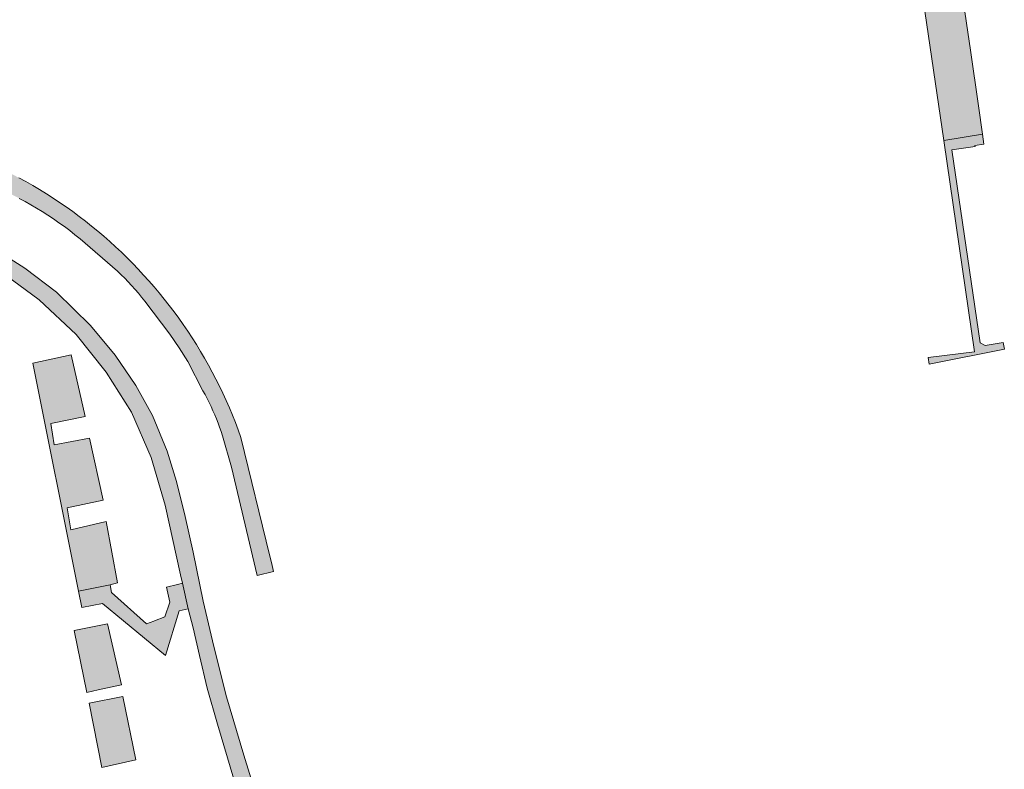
# Model space of a CAD drawing. Extents: x 97094 to 109644, y 463509 to 471969.
# Tile 302 of 362: x 104076 to 104196, y 470010 to 470102. Entities that reach past the tile are written whole.
import ezdxf

# ---------------------------------------------------------------- set-up
doc = ezdxf.new("R2010")
doc.units = 0
doc.layers.add('109 Onkruidbestrijding elementen', color=6, linetype='Continuous', lineweight=20, true_color=0xff00ff)

msp = doc.modelspace()

# ---------------------------------------------------------------- hatches: boundary and pattern name
at = {"layer": '109 Onkruidbestrijding elementen', "true_color": 0xff00ff}
for points in [[(104193.55, 470087.77), (104193.06, 470091.22), (104192.1, 470098.05), (104191.1, 470104.98), (104186.32, 470104.24), (104188.84, 470086.99), (104193.55, 470087.77)], [(104103.03, 470050.72), (104102.7, 470051.64), (104102.36, 470052.54), (104102, 470053.44), (104101.62, 470054.34), (104101.23, 470055.23), (104100.83, 470056.11), (104100.41, 470056.98), (104099.97, 470057.85), (104099.53, 470058.71), (104099.06, 470059.56), (104098.59, 470060.41), (104098.09, 470061.24), (104097.59, 470062.07), (104097.07, 470062.89), (104096.54, 470063.7), (104095.99, 470064.5), (104095.43, 470065.3), (104094.86, 470066.08), (104094.27, 470066.85), (104093.67, 470067.62), (104093.06, 470068.37), (104092.44, 470069.11), (104091.8, 470069.84), (104091.15, 470070.56), (104090.49, 470071.28), (104089.82, 470071.97), (104089.14, 470072.66), (104088.44, 470073.34), (104087.73, 470074), (104087.02, 470074.66), (104086.29, 470075.3), (104085.55, 470075.92), (104084.8, 470076.54), (104084.04, 470077.14), (104083.27, 470077.73), (104082.49, 470078.31), (104081.7, 470078.88), (104080.9, 470079.43), (104080.09, 470079.96), (104079.28, 470080.49), (104078.45, 470081), (104077.62, 470081.49), (104076.78, 470081.98), (104075.93, 470082.44), (104075.07, 470082.9), (104074.2, 470083.34), (104073.33, 470083.76), (104058, 470090.84), (104057.61, 470091.1), (104057.22, 470091.37), (104056.84, 470091.64), (104056.46, 470091.92), (104056.09, 470092.21), (104055.73, 470092.5), (104055.37, 470092.8), (104055.01, 470093.11), (104054.66, 470093.43), (104054.32, 470093.74), (104053.98, 470094.07), (104053.65, 470094.4), (104053.32, 470094.74), (104053, 470095.08), (104052.69, 470095.43), (104052.58, 470095.58), (104052.47, 470095.74), (104052.37, 470095.89), (104052.27, 470096.05), (104052.17, 470096.21), (104052.07, 470096.37), (104051.98, 470096.54), (104051.89, 470096.7), (104051.8, 470096.87), (104051.72, 470097.03), (104051.64, 470097.2), (104051.56, 470097.37), (104051.48, 470097.54), (104051.41, 470097.72), (104051.34, 470097.89), (104051.27, 470098.06), (104051.21, 470098.24), (104051.14, 470098.42), (104051.09, 470098.6), (104051.03, 470098.78), (104050.98, 470098.96), (104050.93, 470099.14), (104050.89, 470099.32), (104050.84, 470099.5), (104050.8, 470099.68), (104050.77, 470099.87), (104050.73, 470100.05), (104050.7, 470100.24), (104050.68, 470100.42), (104050.65, 470100.61), (104050.63, 470100.8), (104050.62, 470100.98), (104051.05, 470094.22), (104051.63, 470093.48), (104053.2, 470091.87), (104054.43, 470090.7), (104057.11, 470088.93), (104066.18, 470084.56), (104072.31, 470081.7), (104075.23, 470080.31), (104075.96, 470079.93), (104076.67, 470079.55), (104077.38, 470079.15), (104078.09, 470078.73), (104078.78, 470078.31), (104079.47, 470077.87), (104080.14, 470077.42), (104080.81, 470076.95), (104081.48, 470076.48), (104082.13, 470075.99), (104082.77, 470075.49), (104083.41, 470074.98), (104087.96, 470071.03), (104088.4, 470070.6), (104088.84, 470070.16), (104089.27, 470069.72), (104089.69, 470069.27), (104090.1, 470068.8), (104090.51, 470068.34), (104090.9, 470067.86), (104091.28, 470067.38), (104094.36, 470063.34), (104095.51, 470061.67), (104096.53, 470059.98), (104098.4, 470056.43), (104098.67, 470055.95), (104098.92, 470055.47), (104099.16, 470054.98), (104099.4, 470054.49), (104099.62, 470053.99), (104099.84, 470053.49), (104100.04, 470052.99), (104100.24, 470052.48), (104100.43, 470051.97), (104100.6, 470051.45), (104100.77, 470050.93), (104101.88, 470047.07), (104105, 470033.85), (104107.01, 470034.36), (104106.75, 470035.43), (104106.56, 470036.21), (104106.56, 470036.23), (104103.03, 470050.72)], [(104193.55, 470087.77), (104188.84, 470086.99), (104192.57, 470061.17), (104186.95, 470060.49), (104187.06, 470059.66), (104196.23, 470061.5), (104196.08, 470062.32), (104193.9, 470061.94), (104193.26, 470062.27), (104189.82, 470085.87), (104192.65, 470086.27), (104192.63, 470086.39), (104193.73, 470086.55), (104193.55, 470087.77)], [(104049.27, 470070.53), (104049.27, 470070.37), (104049.27, 470070.21), (104049.27, 470070.05), (104049.28, 470069.54), (104049.24, 470065.21), (104049.21, 470061.95), (104049.82, 470061.75), (104051.26, 470061.09), (104051.36, 470062.79), (104052.37, 470066.51), (104053.54, 470069.21), (104055.28, 470071.42), (104057.84, 470073.15), (104060.49, 470074.17), (104062.92, 470074.79), (104064.98, 470074.75), (104067.4, 470074.04), (104070, 470073.02), (104073.55, 470071.09), (104078.4, 470067.52), (104082.92, 470063.28), (104086.58, 470058.68), (104089.67, 470053.79), (104092.07, 470048.26), (104093.78, 470042.45), (104095.66, 470033.92), (104095.88, 470032.93), (104096.57, 470029.78), (104097.18, 470027.47), (104097.99, 470024.06), (104098.89, 470020.08), (104100.18, 470015.67), (104102.17, 470008.97), (104104.53, 470001.39), (104104.96, 470000), (104106.95, 469993.53), (104109.14, 469986.43), (104110.3, 469983.1), (104111.63, 469979.95), (104113.14, 469976.91), (104115.48, 469972.83), (104118.07, 469968.56), (104121.38, 469963.57), (104125.02, 469958.7), (104128.61, 469954.05), (104131.94, 469950.3), (104134.19, 469947.77), (104135.41, 469946.54), (104138.68, 469943.61), (104140.1, 469942.18), (104141.78, 469940.48), (104144.57, 469937.78), (104147.68, 469934.52), (104150.09, 469932.01), (104152.41, 469929.63), (104154.65, 469927.09), (104156.57, 469924.73), (104158.13, 469922.55), (104159.93, 469919.92), (104160.52, 469918.96), (104162.33, 469920.31), (104160.68, 469922.83), (104158.15, 469926.19), (104155.04, 469929.82), (104151.33, 469933.79), (104148.6, 469936.56), (104144.51, 469940.61), (104141.82, 469943.23), (104138.59, 469946.39), (104133.97, 469951.07), (104132.34, 469952.98), (104130.71, 469954.89), (104127.16, 469959.32), (104122.56, 469965.55), (104118.63, 469971.76), (104117.09, 469974.4), (104116.23, 469975.89), (104115.26, 469977.75), (104115.15, 469977.96), (104113.45, 469981.21), (104111.38, 469986.35), (104108.81, 469994.57), (104107.09, 470000), (104106.42, 470002.1), (104106.14, 470002.98), (104106.06, 470003.24), (104105.3, 470005.71), (104103.4, 470011.89), (104101.26, 470019.03), (104099.71, 470025.16), (104098.44, 470030.73), (104097.2, 470036.69), (104096.23, 470041.07), (104095.18, 470045.32), (104094.04, 470049.03), (104092.22, 470053.41), (104090.21, 470057.05), (104087.69, 470060.78), (104084.68, 470064.39), (104080.53, 470068.47), (104076.66, 470071.41), (104072.57, 470073.96), (104071.97, 470074.28), (104071.35, 470074.58), (104070.73, 470074.88), (104070.1, 470075.16), (104069.47, 470075.43), (104068.83, 470075.68), (104068.34, 470075.83), (104067.85, 470075.97), (104067.35, 470076.1), (104066.85, 470076.22), (104066.35, 470076.33), (104065.84, 470076.44), (104065.33, 470076.53), (104064.83, 470076.62), (104064.32, 470076.69), (104063.81, 470076.76), (104063.3, 470076.82), (104062.78, 470076.87), (104060.69, 470076.38), (104058.37, 470075.51), (104056.57, 470074.68), (104054.03, 470072.79), (104051.82, 470070.02), (104051.4, 470069.18), (104051.21, 470074.93), (104051.13, 470074.85), (104051.06, 470074.77), (104050.98, 470074.69), (104050.91, 470074.61), (104050.84, 470074.53), (104050.76, 470074.44), (104050.7, 470074.36), (104050.63, 470074.27), (104050.56, 470074.19), (104050.5, 470074.1), (104050.43, 470074.01), (104050.37, 470073.92), (104050.31, 470073.83), (104050.25, 470073.73), (104050.19, 470073.64), (104050.14, 470073.55), (104050.08, 470073.45), (104050.03, 470073.36), (104049.98, 470073.26), (104049.93, 470073.16), (104049.88, 470073.06), (104049.84, 470072.96), (104049.79, 470072.86), (104049.75, 470072.76), (104049.71, 470072.66), (104049.67, 470072.56), (104049.63, 470072.46), (104049.6, 470072.35), (104049.57, 470072.25), (104049.53, 470072.14), (104049.5, 470072.04), (104049.47, 470071.93), (104049.45, 470071.83), (104049.42, 470071.72), (104049.4, 470071.61), (104049.38, 470071.51), (104049.36, 470071.4), (104049.34, 470071.29), (104049.33, 470071.18), (104049.31, 470071.07), (104049.3, 470070.96), (104049.29, 470070.85), (104049.28, 470070.75), (104049.27, 470070.64), (104049.27, 470070.53)], [(104083.19, 470031.93), (104087.05, 470032.73), (104087.96, 470032.94), (104086.58, 470040.43), (104082.27, 470039.44), (104081.8, 470042.11), (104086.21, 470043.07), (104084.53, 470050.62), (104080.25, 470049.81), (104079.81, 470052.43), (104084.01, 470053.29), (104082.3, 470060.82), (104077.64, 470059.8), (104083.19, 470031.93)], [(104087.23, 470031.76), (104087.05, 470032.73), (104083.19, 470031.93), (104083.59, 470029.94), (104086.12, 470030.45), (104093.84, 470024.09), (104095.48, 470029.53), (104096.57, 470029.78), (104095.88, 470032.93), (104095.27, 470032.77), (104093.96, 470032.42), (104094.34, 470030.59), (104093.74, 470028.81), (104092.47, 470028.31), (104092.4, 470028.28), (104091.52, 470027.93), (104087.23, 470031.76)], [(104084.09, 470027.43), (104082.69, 470027.15), (104084.2, 470019.57), (104085.59, 470019.87), (104088.45, 470020.49), (104086.73, 470027.95), (104084.09, 470027.43)], [(104086.04, 470010.41), (104090.21, 470011.34), (104088.63, 470019.07), (104084.5, 470018.24), (104086.04, 470010.41)]]:
    msp.add_hatch(color=6, dxfattribs=at).paths.add_polyline_path(points)

# ---------------------------------------------------------------- linework, layer by layer
at = {"layer": '109 Onkruidbestrijding elementen', "color": 3, "true_color": 0x00ff00}
for points in [[(104193.55, 470087.77), (104193.06, 470091.22), (104192.1, 470098.05), (104191.1, 470104.98), (104186.32, 470104.24), (104188.84, 470086.99), (104193.55, 470087.77)], [(104193.55, 470087.77), (104188.84, 470086.99), (104192.57, 470061.17), (104186.95, 470060.49), (104187.06, 470059.66), (104196.23, 470061.5), (104196.08, 470062.32), (104193.9, 470061.94), (104193.26, 470062.27), (104189.82, 470085.87), (104192.65, 470086.27), (104192.63, 470086.39), (104193.73, 470086.55), (104193.55, 470087.77)], [(104083.19, 470031.93), (104087.05, 470032.73), (104087.96, 470032.94), (104086.58, 470040.43), (104082.27, 470039.44), (104081.8, 470042.11), (104086.21, 470043.07), (104084.53, 470050.62), (104080.25, 470049.81), (104079.81, 470052.43), (104084.01, 470053.29), (104082.3, 470060.82), (104077.64, 470059.8), (104083.19, 470031.93)], [(104087.23, 470031.76), (104087.05, 470032.73), (104083.19, 470031.93), (104083.59, 470029.94), (104086.12, 470030.45), (104093.84, 470024.09), (104095.48, 470029.53), (104096.57, 470029.78), (104095.88, 470032.93), (104095.27, 470032.77), (104093.96, 470032.42), (104094.34, 470030.59), (104093.74, 470028.81), (104092.47, 470028.31), (104092.4, 470028.28), (104091.52, 470027.93), (104087.23, 470031.76)], [(104084.09, 470027.43), (104082.69, 470027.15), (104084.2, 470019.57), (104085.59, 470019.87), (104088.45, 470020.49), (104086.73, 470027.95), (104084.09, 470027.43)], [(104086.04, 470010.41), (104090.21, 470011.34), (104088.63, 470019.07), (104084.5, 470018.24), (104086.04, 470010.41)]]:
    msp.add_lwpolyline(points, close=True, dxfattribs=at)
for points in [[(104075.96, 470079.93), (104076.67, 470079.55), (104077.38, 470079.15), (104078.09, 470078.73), (104078.78, 470078.31), (104079.47, 470077.87), (104080.14, 470077.42), (104080.81, 470076.95), (104081.48, 470076.48), (104082.13, 470075.99), (104082.77, 470075.49), (104083.41, 470074.98), (104087.96, 470071.03), (104088.4, 470070.6), (104088.84, 470070.16), (104089.27, 470069.72), (104089.69, 470069.27), (104090.1, 470068.8), (104090.51, 470068.34), (104090.9, 470067.86), (104091.28, 470067.38), (104094.36, 470063.34), (104095.51, 470061.67), (104096.53, 470059.98), (104098.4, 470056.43), (104098.67, 470055.95), (104098.92, 470055.47), (104099.16, 470054.98), (104099.4, 470054.49), (104099.62, 470053.99), (104099.84, 470053.49), (104100.04, 470052.99), (104100.24, 470052.48), (104100.43, 470051.97), (104100.6, 470051.45), (104100.77, 470050.93), (104101.88, 470047.07), (104105, 470033.85), (104107.01, 470034.36), (104106.75, 470035.43), (104106.56, 470036.21), (104106.56, 470036.23), (104103.03, 470050.72), (104103.03, 470050.72), (104102.7, 470051.64), (104102.36, 470052.54), (104102, 470053.44), (104101.62, 470054.34), (104101.23, 470055.23), (104100.83, 470056.11), (104100.41, 470056.98), (104099.97, 470057.85), (104099.53, 470058.71), (104099.06, 470059.56), (104098.59, 470060.41), (104098.09, 470061.24), (104097.59, 470062.07), (104097.07, 470062.89), (104096.54, 470063.7), (104095.99, 470064.5), (104095.43, 470065.3), (104094.86, 470066.08), (104094.27, 470066.85), (104093.67, 470067.62), (104093.06, 470068.37), (104092.44, 470069.11), (104091.8, 470069.84), (104091.15, 470070.56), (104090.49, 470071.28), (104089.82, 470071.97), (104089.14, 470072.66), (104088.44, 470073.34), (104087.73, 470074), (104087.02, 470074.66), (104086.29, 470075.3), (104085.55, 470075.92), (104084.8, 470076.54), (104084.04, 470077.14), (104083.27, 470077.73), (104082.49, 470078.31), (104081.7, 470078.88), (104080.9, 470079.43), (104080.09, 470079.96), (104079.28, 470080.49), (104078.45, 470081), (104077.62, 470081.49), (104076.78, 470081.98), (104075.93, 470082.44)], [(104105.3, 470005.71), (104103.4, 470011.89), (104101.26, 470019.03), (104099.71, 470025.16), (104098.44, 470030.73), (104097.2, 470036.69), (104096.23, 470041.07), (104095.18, 470045.32), (104094.04, 470049.03), (104092.22, 470053.41), (104090.21, 470057.05), (104087.69, 470060.78), (104084.68, 470064.39), (104080.53, 470068.47), (104076.66, 470071.41), (104072.57, 470073.96)], [(104073.55, 470071.09), (104078.4, 470067.52), (104082.92, 470063.28), (104086.58, 470058.68), (104089.67, 470053.79), (104092.07, 470048.26), (104093.78, 470042.45), (104095.66, 470033.92), (104095.88, 470032.93), (104096.57, 470029.78), (104097.18, 470027.47), (104097.99, 470024.06), (104098.89, 470020.08), (104100.18, 470015.67), (104102.17, 470008.97)]]:
    msp.add_lwpolyline(points, dxfattribs=at)

doc.saveas('drawing.dxf')
